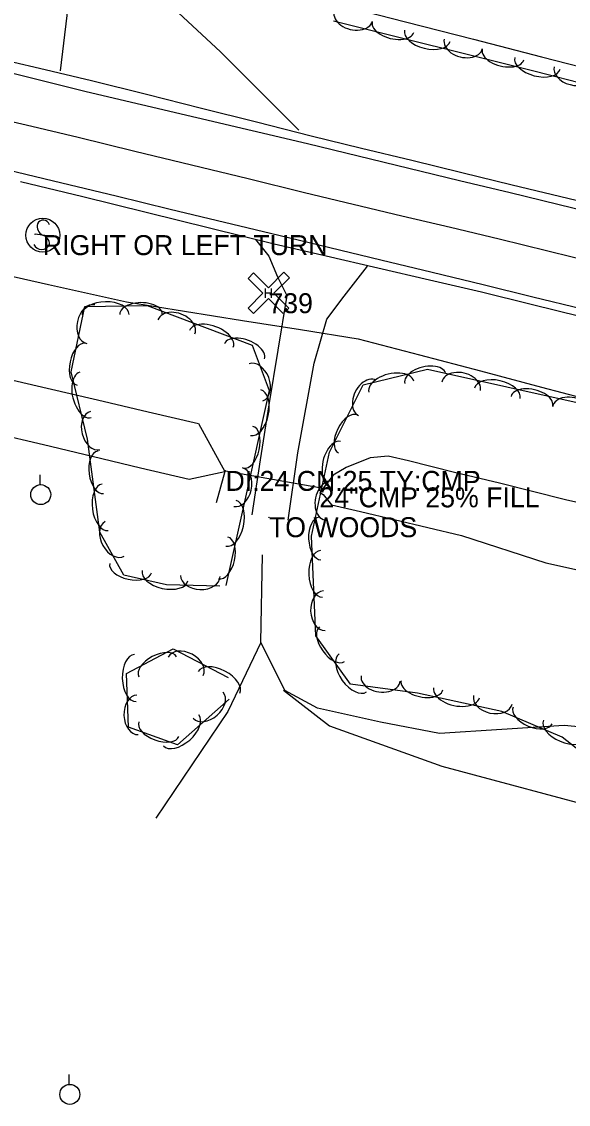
# Model space of a CAD drawing. Extents: x 1441650 to 1491889, y 345904 to 358319.
# Drawn here: x 1470897.4 to 1471034.4, y 348437.3 to 348708.7 of the extents above; entities that cross this region are included whole.
import ezdxf

# ---------------------------------------------------------------- set-up
doc = ezdxf.new("R2010")
doc.units = 0
for name, color, linetype in [('S_CROSS_DRAIN', 7, 'Continuous'), ('S_CROSS_DRAIN_ANNOT', 7, 'Continuous'), ('S_DITCHLINE', 7, 'Continuous'), ('S_DRG_PT_SYM', 7, 'Continuous'), ('S_EDGE_PAVEMENT', 7, 'Continuous'), ('S_GRAVEL_ROAD', 7, 'Continuous'), ('S_MSC_PT_SYM', 7, 'Continuous'), ('S_PAVEMENT_CROWN', 7, 'Continuous'), ('S_PHOTO_CTL', 7, 'Continuous'), ('S_PHOTO_CTL_ANNOT', 7, 'Continuous'), ('S_SHOULDER', 7, 'Continuous'), ('S_SIGN', 7, 'Continuous'), ('S_SIGN_ANNOT', 7, 'Continuous'), ('S_STREAM', 7, 'Continuous'), ('S_SURVEY_TEXT_ANNOT', 7, 'Continuous'), ('S_TRAILS', 7, 'Continuous'), ('S_TREE', 7, 'Continuous'), ('S_UTILITY_POLE', 7, 'Continuous')]:
    doc.layers.add(name, color=color, linetype=linetype)

msp = doc.modelspace()

# ---------------------------------------------------------------- linework, layer by layer
at = {"layer": 'S_CROSS_DRAIN'}
msp.add_line((1470948.5, 348596.06), (1470972.03, 348591.93), dxfattribs=at)
at = {"layer": 'S_DITCHLINE'}
for points in [[(1470891.18, 348619.75), (1470903.82, 348616.8), (1470916.46, 348613.85), (1470929.1, 348610.91), (1470941.74, 348607.96), (1470948.31, 348595.88), (1470946.13, 348588.02)], [(1470890.72, 348605.54), (1470902.9, 348602.65), (1470915.07, 348599.76), (1470927.24, 348596.87), (1470939.41, 348593.98), (1470948.31, 348595.88)]]:
    msp.add_lwpolyline(points, dxfattribs=at)
at = {"layer": 'S_DRG_PT_SYM'}
for points in [[(1470948.5, 348596.06), (1470948.5, 348596.11), (1470948.5, 348596.06), (1470948.45, 348596.06), (1470948.5, 348596.06), (1470948.5, 348596.01), (1470948.5, 348596.06), (1470948.55, 348596.06)], [(1470972.03, 348591.93), (1470972.03, 348591.98), (1470972.03, 348591.93), (1470971.98, 348591.93), (1470972.03, 348591.93), (1470972.03, 348591.89), (1470972.03, 348591.93), (1470972.08, 348591.93)]]:
    msp.add_lwpolyline(points, dxfattribs=at)
at = {"layer": 'S_EDGE_PAVEMENT'}
for points in [[(1470928.65, 348983.93), (1470928.45, 348970.48), (1470928.24, 348957.03), (1470928.04, 348943.59), (1470927.83, 348930.14), (1470927.63, 348916.69), (1470927.42, 348903.24), (1470927.22, 348889.79), (1470927.01, 348876.34), (1470926.69, 348863.73), (1470926.36, 348851.11), (1470926.03, 348838.49), (1470925.71, 348825.88), (1470925.38, 348813.26), (1470925.06, 348800.64), (1470924.73, 348788.03), (1470924.4, 348775.41), (1470924.44, 348760.15), (1470924.49, 348744.89), (1470925.97, 348729.62), (1470933.25, 348714.24), (1470947.22, 348701.09), (1470957.03, 348691.3), (1470966.83, 348681.51)], [(1470888.15, 348697.52), (1470900.88, 348694.33), (1470913.61, 348691.15), (1470927.46, 348687.89), (1470941.31, 348684.63), (1470955.16, 348681.37), (1470969.01, 348678.11), (1470981.71, 348675.04), (1470994.41, 348671.97), (1471007.1, 348668.9), (1471019.8, 348665.83), (1471043.73, 348660.01), (1471067.66, 348654.2), (1471080.78, 348651.01), (1471093.9, 348647.81), (1471107.02, 348644.62), (1471120.14, 348641.43), (1471132.58, 348638.45), (1471145.01, 348635.47), (1471157.45, 348632.48), (1471169.89, 348629.5)], [(1470894, 348671.52), (1470907.54, 348668.26), (1470921.11, 348664.98), (1470934.68, 348661.7), (1470948.25, 348658.42), (1470961.82, 348655.14), (1470974.62, 348652.05), (1470987.43, 348648.96), (1471000.24, 348645.86), (1471013.05, 348642.77), (1471025.5, 348639.74), (1471037.95, 348636.7), (1471050.41, 348633.67), (1471062.86, 348630.64), (1471075.5, 348627.55), (1471088.14, 348624.47), (1471100.78, 348621.39), (1471113.42, 348618.31), (1471126.26, 348615.24), (1471139.11, 348612.16), (1471151.96, 348609.09), (1471164.8, 348606.01), (1471177.1, 348603.02)]]:
    msp.add_lwpolyline(points, dxfattribs=at)
at = {"layer": 'S_GRAVEL_ROAD'}
for points in [[(1470955.98, 348654.07), (1470959.38, 348649.86), (1470961.54, 348644.72), (1470963.85, 348640.05), (1470961.6, 348626.32), (1470959.34, 348612.6), (1470957.22, 348598.81), (1470955.11, 348585.02)], [(1470964.16, 348583.71), (1470966.64, 348600.62), (1470970.75, 348623.08), (1470973.85, 348634.07), (1470978.24, 348639.88), (1470984.05, 348647.4)]]:
    msp.add_lwpolyline(points, dxfattribs=at)
at = {"layer": 'S_MSC_PT_SYM'}
for points in [[(1470900.81, 348655.37), (1470900.81, 348655.42), (1470900.81, 348655.37), (1470900.76, 348655.37), (1470900.81, 348655.37), (1470900.81, 348655.32), (1470900.81, 348655.37), (1470900.86, 348655.37)], [(1470904.5, 348654.9), (1470904.5, 348654.95), (1470904.5, 348654.9), (1470904.45, 348654.9), (1470904.5, 348654.9), (1470904.5, 348654.85), (1470904.5, 348654.9), (1470904.55, 348654.9)], [(1470959.38, 348584.45), (1470959.38, 348584.5), (1470959.38, 348584.45), (1470959.33, 348584.45), (1470959.38, 348584.45), (1470959.38, 348584.4), (1470959.38, 348584.45), (1470959.43, 348584.45)]]:
    msp.add_lwpolyline(points, dxfattribs=at)
at = {"layer": 'S_PAVEMENT_CROWN'}
for points in [[(1470918.79, 348981.79), (1470918.42, 348968.71), (1470918.04, 348955.62), (1470917.67, 348942.54), (1470917.29, 348929.45), (1470916.92, 348916.37), (1470916.54, 348903.28), (1470916.17, 348890.2), (1470915.79, 348877.11), (1470915.52, 348864.51), (1470915.24, 348851.91), (1470914.96, 348839.31), (1470914.68, 348826.71), (1470914.41, 348814.11), (1470914.13, 348801.51), (1470913.85, 348788.91), (1470913.57, 348776.31), (1470912.58, 348761.54), (1470911.58, 348746.77), (1470910.58, 348732.01), (1470909.59, 348717.24), (1470907.05, 348696.36)], [(1470885.49, 348685.85), (1470898.56, 348682.78), (1470911.63, 348679.7), (1470925.8, 348676.24), (1470939.97, 348672.78), (1470954.14, 348669.32), (1470968.31, 348665.86), (1470980.5, 348662.95), (1470992.69, 348660.04), (1471004.87, 348657.14), (1471017.06, 348654.23), (1471029.25, 348651.21), (1471041.43, 348648.2), (1471053.62, 348645.19), (1471065.8, 348642.18), (1471078.56, 348639.15), (1471091.32, 348636.12), (1471104.08, 348633.1), (1471116.84, 348630.07), (1471129.28, 348627.03), (1471141.73, 348623.98), (1471154.17, 348620.94), (1471166.62, 348617.9), (1471179.4, 348614.77)]]:
    msp.add_lwpolyline(points, dxfattribs=at)
at = {"layer": 'S_PHOTO_CTL'}
for p, q in [((1470954.14, 348644.33), (1470955.5, 348645.69)), ((1470955.5, 348645.69), (1470959.24, 348641.95)), ((1470959.24, 348641.95), (1470963.14, 348645.85)), ((1470963.14, 348645.85), (1470964.49, 348644.5)), ((1470957.88, 348640.6), (1470954.14, 348644.33)), ((1470964.49, 348644.5), (1470960.59, 348640.6)), ((1470954.14, 348636.87), (1470957.88, 348640.6)), ((1470960.59, 348640.6), (1470964.33, 348636.87)), ((1470955.5, 348635.51), (1470954.14, 348636.87)), ((1470959.24, 348639.24), (1470955.5, 348635.51)), ((1470962.97, 348635.51), (1470959.24, 348639.24)), ((1470964.33, 348636.87), (1470962.97, 348635.51))]:
    msp.add_line(p, q, dxfattribs=at)
at = {"layer": 'S_SHOULDER'}
for points in [[(1470888.94, 348700.06), (1470901.93, 348697), (1470914.93, 348693.95), (1470928.69, 348690.48), (1470942.46, 348687.01), (1470956.23, 348683.55), (1470969.99, 348680.08), (1470982.57, 348677), (1470995.14, 348673.92), (1471007.71, 348670.85), (1471020.29, 348667.77), (1471044.35, 348661.97), (1471068.42, 348656.18), (1471081.44, 348652.99), (1471094.46, 348649.8), (1471107.48, 348646.6), (1471120.49, 348643.41), (1471132.98, 348640.39), (1471145.47, 348637.38), (1471157.96, 348634.36), (1471170.45, 348631.34)], [(1470897.13, 348668.62), (1470912.74, 348664.85), (1470936.74, 348658.9), (1470960.73, 348652.95), (1470973.7, 348649.96), (1470986.66, 348646.96), (1470999.63, 348643.96), (1471012.6, 348640.97), (1471025.1, 348637.86), (1471037.61, 348634.76), (1471050.12, 348631.65), (1471062.63, 348628.55), (1471075.22, 348625.47), (1471087.81, 348622.39), (1471100.4, 348619.31), (1471112.99, 348616.23), (1471125.93, 348613.11), (1471138.86, 348610), (1471151.8, 348606.89), (1471164.74, 348603.78), (1471176.96, 348600.84)]]:
    msp.add_lwpolyline(points, dxfattribs=at)
at = {"layer": 'S_SIGN'}
msp.add_line((1470904.5, 348654.9), (1470900.81, 348655.37), dxfattribs=at)
msp.add_circle((1470902.73, 348655.16), 4.24, dxfattribs=at)
for centre, radius, start, end in [((1470902.86, 348657.32), 1.62, 16.5258, 156.8957), ((1470903.89, 348657.42), 2.55, 167.1196, 241.9813), ((1470902.03, 348652.88), 2.38, 358.6529, 73.7063), ((1470902.47, 348653.76), 2.17, 204.641, 335.359)]:
    msp.add_arc(centre, radius, start, end, dxfattribs=at)
at = {"layer": 'S_STREAM'}
msp.add_lwpolyline([(1471056.56, 348583.74), (1471033.68, 348588.85), (1471017.12, 348592.97), (1471005.86, 348595.63), (1470994.31, 348598.61), (1470989.27, 348599.73), (1470984.77, 348599.3), (1470978.7, 348596.94), (1470975.44, 348595.02), (1470972.13, 348590.64), (1470972.95, 348590.17), (1470975.02, 348587.52), (1470982.32, 348585.89), (1471007.64, 348579.88), (1471028.78, 348573.05), (1471051.81, 348567.89)], dxfattribs=at)
at = {"layer": 'S_TRAILS'}
for points in [[(1471349.86, 348459.04), (1471255.98, 348482.97), (1471192.83, 348501.04), (1471138.33, 348515.29), (1471082.7, 348527.54), (1471033.34, 348532.21), (1471002.1, 348530.21), (1470987.34, 348533.07), (1470971.55, 348536.6), (1470963.38, 348541.06), (1470957.39, 348553.11), (1470957.79, 348575.02)], [(1470957.36, 348553.02), (1470949.09, 348535.79), (1470931.01, 348509.05)], [(1470963.06, 348541.13), (1470974.52, 348532.12), (1471002.67, 348522.06), (1471045.73, 348510.56), (1471082.86, 348503.96), (1471136.22, 348496.25), (1471167.28, 348494.73), (1471195.81, 348493.19), (1471216.8, 348494.3)]]:
    msp.add_lwpolyline(points, dxfattribs=at)
at = {"layer": 'S_TREE'}
for points in [[(1470976.63, 348713), (1470993.63, 348708.62), (1471010.63, 348704.25), (1471027.62, 348699.87), (1471044.62, 348695.49), (1471061.62, 348691.12), (1471078.61, 348686.74), (1471095.61, 348682.36), (1471112.61, 348677.99), (1471129.6, 348673.61), (1471146.6, 348669.23), (1471163.59, 348664.86), (1471180.59, 348660.48)], [(1470976.63, 348713), (1470993.63, 348708.62), (1471010.63, 348704.25), (1471027.62, 348699.87), (1471044.62, 348695.49), (1471061.62, 348691.12), (1471078.61, 348686.74), (1471095.61, 348682.37), (1471112.61, 348677.99), (1471129.6, 348673.61), (1471146.6, 348669.24), (1471163.59, 348664.86), (1471180.59, 348660.48)], [(1471400.92, 348602.81), (1471338.49, 348616.75), (1471311.04, 348612.64), (1471285.47, 348616.44), (1471244.6, 348625.57), (1471225.72, 348639.37), (1471212.35, 348649.01), (1471188.67, 348645.16), (1471166.89, 348640.9), (1471151.32, 348645.21), (1471139.45, 348662.73), (1471130.31, 348674.89), (1471110.4, 348666.21), (1471079.91, 348668.57), (1471057.37, 348677.38), (1471039.65, 348692.67), (1471026.08, 348696.2), (1470975.52, 348708.83)], [(1470884.56, 348647.18), (1470904.14, 348642.81), (1470923.73, 348638.44), (1470938.24, 348636.12), (1470952.74, 348633.8), (1470967.25, 348631.47), (1470981.76, 348629.15), (1470997.06, 348625.13), (1471012.35, 348621.11), (1471027.65, 348617.09), (1471042.95, 348613.07), (1471058.24, 348609.05), (1471073.54, 348605.03), (1471088.84, 348601.01), (1471104.13, 348596.99), (1471119.43, 348592.97), (1471134.73, 348588.95), (1471150.02, 348584.93), (1471165.32, 348580.91), (1471180.62, 348576.89)], [(1470884.56, 348647.18), (1470904.14, 348642.81), (1470923.73, 348638.44), (1470938.24, 348636.12), (1470952.75, 348633.8), (1470967.25, 348631.47), (1470981.76, 348629.15), (1470997.06, 348625.13), (1471012.36, 348621.11), (1471027.65, 348617.09), (1471042.95, 348613.07), (1471058.24, 348609.05), (1471073.54, 348605.03), (1471088.84, 348601.01), (1471104.13, 348596.99), (1471119.43, 348592.97), (1471134.73, 348588.95), (1471150.02, 348584.93), (1471165.32, 348580.91), (1471180.62, 348576.89)], [(1470947.1, 348567.2), (1470933.68, 348567.54), (1470923.05, 348569.91), (1470917.06, 348580.74), (1470913.97, 348603.98), (1470909.82, 348620.87), (1470913.23, 348637.28), (1470928.9, 348637.49), (1470955.16, 348627.59), (1470959.47, 348616.18), (1470953.01, 348587.22), (1470948.56, 348567.32)], [(1471055.31, 348477.8), (1471080.38, 348485.5), (1471097.09, 348504.86), (1471089.18, 348517.74), (1471063.6, 348514.26), (1471047.18, 348518.01), (1471032.8, 348529.29), (1471017.76, 348535.75), (1470996.63, 348540.38), (1470979.78, 348542.63), (1470971.1, 348554.7), (1470970.06, 348579.71), (1470974.53, 348600.75), (1470983.01, 348617.63), (1470999.08, 348621.6), (1471096.99, 348599.73), (1471192.08, 348575.66), (1471241.93, 348559.39), (1471308.22, 348545.25), (1471400.75, 348524.1)], [(1470949.45, 348538.84), (1470936.44, 348527.36), (1470924.18, 348531.86), (1470923.72, 348545.25), (1470935.38, 348551.43), (1470949.17, 348544.24)]]:
    msp.add_lwpolyline(points, dxfattribs=at)
for centre, major_axis, ratio, start_param, end_param in [((1470980.52, 348710.01), (4.81, -1.19), 0.678595, 3.137721, 6.279314), ((1470990.45, 348707.27), (5.19, -1.29), 0.535403, 3.139282, 6.280875), ((1470999.05, 348705.12), (5.69, -1.42), 0.544691, 3.139209, 6.280801), ((1471008.09, 348703.12), (4.81, -1.19), 0.678595, 3.137721, 6.279314), ((1471018.02, 348700.38), (5.19, -1.29), 0.535403, 3.139282, 6.280875), ((1471026.63, 348698.22), (5.68, -1.48), 0.544562, 3.141593, 6.283185), ((1471035.66, 348696.14), (4.8, -1.25), 0.678437, 3.141593, 6.283185), ((1470914.74, 348632.83), (-1.01, -4.85), 0.685313, 3.141581, 6.283173), ((1470918.47, 348635.23), (-5.87, -0.08), 0.550139, 3.14174, 6.283332), ((1470927.33, 348635.35), (-5.34, -0.07), 0.540757, 3.141735, 6.283328), ((1470936.21, 348632.19), (-4.64, 1.75), 0.685308, 3.141757, 6.28335), ((1470944.96, 348629.17), (-5.49, 2.07), 0.550078, 3.141693, 6.283286), ((1470953.26, 348626.04), (-5, 1.89), 0.540697, 3.14169, 6.283283), ((1470912.39, 348622.8), (-1.09, -5.23), 0.540701, 3.141586, 6.283178), ((1470956.14, 348618.27), (-1.75, 4.63), 0.685288, 3.141593, 6.283185), ((1470913.42, 348615.11), (1.4, -5.7), 0.55015, 3.141495, 6.283088), ((1470990.02, 348617.18), (-5.62, -1.38), 0.557838, 3.143006, 6.284599), ((1470998.51, 348619.27), (-5.12, -1.26), 0.548325, 3.142961, 6.284554), ((1471007.51, 348617.27), (-4.83, 1.08), 0.685437, 3.142302, 6.283895), ((1470984.03, 348614.37), (-2.21, -4.41), 0.689184, 3.140005, 6.281598), ((1471016.6, 348615.51), (-5.72, 1.28), 0.550181, 3.142026, 6.283618), ((1470956.07, 348610.66), (1.28, 5.73), 0.550078, 3.141593, 6.283185), ((1471025.25, 348613.58), (-5.22, 1.17), 0.540799, 3.142012, 6.283605), ((1471035.24, 348611.08), (-4.83, 1.08), 0.685437, 3.142302, 6.283895), ((1470915.88, 348606.18), (1.18, -4.81), 0.685399, 3.141433, 6.283025), ((1470979.2, 348605.33), (-2.38, -4.75), 0.543755, 3.140659, 6.282251), ((1470954.14, 348602.01), (1.17, 5.22), 0.540698, 3.141593, 6.283185), ((1470976.06, 348597.73), (-1.22, -5.74), 0.550141, 3.141293, 6.282886), ((1470917.21, 348595.71), (0.7, -5.3), 0.540689, 3.141593, 6.283185), ((1470951.64, 348592.01), (1.08, 4.84), 0.685309, 3.141593, 6.283185), ((1470974.39, 348588.62), (-1.03, -4.85), 0.685387, 3.141102, 6.282695), ((1470918.37, 348586.92), (0.77, -5.82), 0.55007, 3.141593, 6.283185), ((1470949.87, 348582.92), (1.28, 5.73), 0.550078, 3.141593, 6.283185), ((1470920.74, 348579.01), (2.4, -4.33), 0.685282, 3.141593, 6.283185), ((1470972.2, 348579.12), (0.22, -5.34), 0.540578, 3.141593, 6.283185), ((1470947.94, 348574.26), (1.17, 5.22), 0.540698, 3.141593, 6.283185), ((1470972.57, 348570.26), (0.24, -5.86), 0.549956, 3.141593, 6.283185), ((1470924.71, 348571.72), (5.22, -1.17), 0.540665, 3.141593, 6.283185), ((1470933.37, 348569.78), (5.73, -1.28), 0.550045, 3.141593, 6.283185), ((1470942.2, 348569.71), (4.95, -0.13), 0.685272, 3.141593, 6.283185), ((1470973.22, 348561.02), (0.21, -4.95), 0.685156, 3.141593, 6.283185), ((1470975.2, 348552.63), (3.12, -4.34), 0.540518, 3.141593, 6.283185), ((1470925.88, 348544.15), (0.2, -5.87), 0.55008, 3.141593, 6.283185), ((1470931.52, 348546.98), (-4.72, -2.51), 0.540699, 3.141593, 6.283185), ((1470938.54, 348547.09), (-4.39, 2.29), 0.685311, 3.141593, 6.283185), ((1470980.38, 348545.43), (3.43, -4.76), 0.549895, 3.141593, 6.283185), ((1470946.87, 348543.04), (-5.2, 2.71), 0.55008, 3.141593, 6.283185), ((1470987.37, 348544.02), (4.91, -0.66), 0.685195, 3.141571, 6.283164), ((1470997.71, 348542.31), (5.22, -1.14), 0.540786, 3.141188, 6.282781), ((1470926.46, 348534.9), (0.17, -4.95), 0.685311, 3.141593, 6.283185), ((1470944.16, 348537.35), (3.72, 3.28), 0.685311, 3.141593, 6.283185), ((1471006.37, 348540.42), (5.73, -1.25), 0.550168, 3.141175, 6.282768), ((1471015.47, 348538.69), (4.84, -1.06), 0.68542, 3.140909, 6.282501), ((1471025.43, 348534.77), (4.91, -2.11), 0.540561, 3.141593, 6.283185), ((1470937.39, 348531.03), (4.4, 3.88), 0.55008, 3.141593, 6.283185), ((1470931.79, 348531.33), (5.02, -1.84), 0.540699, 3.141593, 6.283185), ((1471033.57, 348531.27), (5.39, -2.32), 0.549939, 3.141593, 6.283185)]:
    msp.add_ellipse(centre, major_axis=major_axis, ratio=ratio, start_param=start_param, end_param=end_param, dxfattribs=at)
at = {"layer": 'S_UTILITY_POLE'}
for p, q in [((1470902.07, 348592.64), (1470902.07, 348595.12)), ((1470909.36, 348442.3), (1470909.36, 348444.78))]:
    msp.add_line(p, q, dxfattribs=at)
for centre in [(1470902.22, 348590.12), (1470909.5, 348439.78)]:
    msp.add_circle(centre, 2.5, dxfattribs=at)

# ---------------------------------------------------------------- texts
at = {"layer": 'S_CROSS_DRAIN_ANNOT'}
for s, p in [('DI:24 CN:25 TY:CMP', (1470948.5, 348591.06)), ('24"CMP 25% FILL', (1470972.03, 348586.93))]:
    msp.add_text(s, height=5, dxfattribs=at).set_placement(p)
at = {"layer": 'S_PHOTO_CTL'}
msp.add_text('H', height=2.4, rotation=360, dxfattribs=at).set_placement((1470958.06, 348639.4))
at = {"layer": 'S_PHOTO_CTL_ANNOT'}
msp.add_text('739', height=5, dxfattribs=at).set_placement((1470959.24, 348635.6))
at = {"layer": 'S_SIGN_ANNOT'}
msp.add_text('RIGHT OR LEFT TURN', height=5, dxfattribs=at).set_placement((1470902.73, 348650.16))
at = {"layer": 'S_SURVEY_TEXT_ANNOT'}
msp.add_text('TO WOODS', height=5, dxfattribs=at).set_placement((1470959.38, 348579.45))

doc.saveas('drawing.dxf')
